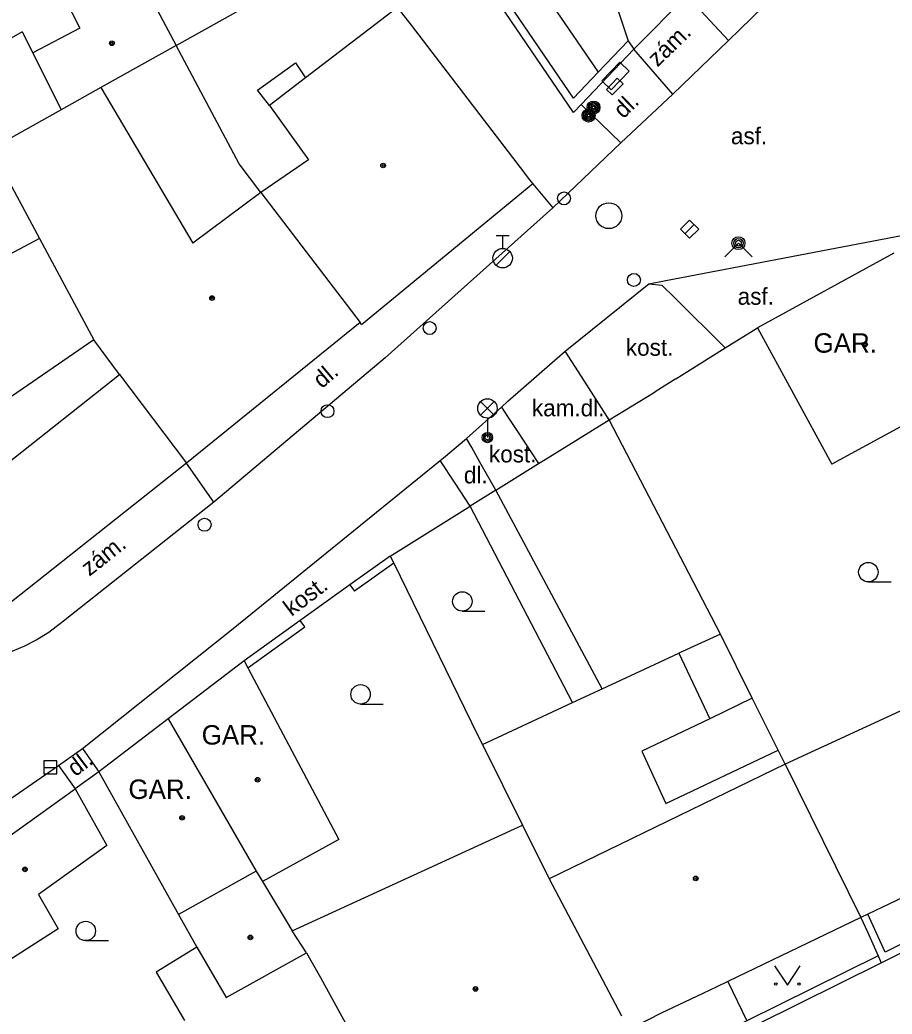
# Model space of a CAD drawing. Extents: x -598233 to -596890, y -1157848 to -1156431.
# Drawn here: x -597364.59 to -597330.89, y -1157487.34 to -1157448.94 of the extents above; entities that cross this region are included whole.
import ezdxf

# ---------------------------------------------------------------- set-up
doc = ezdxf.new("R2010")
doc.units = 0
for name, color, linetype in [('Level 10', 7, 'Continuous'), ('Level 11', 7, 'Continuous'), ('Level 24', 7, 'Continuous'), ('Level 25', 7, 'Continuous'), ('Level 27', 7, 'Continuous'), ('Level 28', 7, 'Continuous'), ('Level 31', 7, 'Continuous'), ('Level 33', 7, 'Continuous'), ('Level 36', 7, 'Continuous'), ('Level 39', 7, 'Continuous'), ('Level 40', 7, 'Continuous'), ('Level 41', 7, 'Continuous'), ('Level 5', 7, 'Continuous'), ('Level 7', 7, 'Continuous'), ('Level 8', 7, 'Continuous')]:
    doc.layers.add(name, color=color, linetype=linetype)

msp = doc.modelspace()

# ---------------------------------------------------------------- linework, layer by layer
at = {"layer": 'Level 10'}
for points in [[(-597313.37, -1157418.8), (-597312.89, -1157419.67), (-597312.74, -1157420.22), (-597312.64, -1157420.6211), (-597312.56, -1157420.87), (-597312.39, -1157421.38), (-597312.48, -1157422.89), (-597312.88, -1157424.57), (-597313.67, -1157426.33), (-597314.69, -1157427.7), (-597320.01, -1157432.93), (-597326.07, -1157438.88), (-597328.6, -1157441.37), (-597328.92, -1157441.68), (-597332.32, -1157444.97), (-597334.52, -1157447.1), (-597337.22, -1157449.73), (-597339.36, -1157451.8), (-597341.38, -1157453.69)], [(-597342.91, -1157452.2), (-597341.38, -1157453.69)], [(-597344.78, -1157455.27), (-597344, -1157456.2), (-597350.48, -1157461.99), (-597357.1, -1157467.57), (-597362.91, -1157472.16)], [(-597340.29, -1157459.13), (-597339.63, -1157459), (-597329.93, -1157457.15)], [(-597343.52, -1157461.73), (-597340.29, -1157459.13)], [(-597345.99, -1157463.89), (-597345.7371, -1157463.6689), (-597343.52, -1157461.73)], [(-597347.34, -1157465.1), (-597345.99, -1157463.89)], [(-597348.35, -1157465.96), (-597348.2248, -1157465.8533), (-597347.34, -1157465.1)], [(-597362.18, -1157477.08), (-597356.35, -1157472.44), (-597348.35, -1157465.96)], [(-597362.91, -1157472.16), (-597363.48, -1157472.6), (-597363.96, -1157472.9), (-597364.42, -1157473.13), (-597364.91, -1157473.34), (-597365.26, -1157473.46)], [(-597363.1, -1157477.74), (-597362.18, -1157477.08)], [(-597375.85, -1157486.17), (-597368.31, -1157481.33), (-597363.1, -1157477.74)]]:
    msp.add_lwpolyline(points, dxfattribs=at)
at = {"layer": 'Level 11'}
for points in [[(-597349.95, -1157439.7), (-597342.25, -1157450.96)], [(-597343.14, -1157443.57), (-597341.09, -1157449.74)], [(-597358.55, -1157449.92), (-597351.77, -1157446.13)], [(-597338.83, -1157447.99), (-597337.22, -1157449.73)], [(-597356.12, -1157454.5), (-597358.55, -1157449.92)], [(-597339.36, -1157451.8), (-597340.87, -1157450.06)], [(-597354.95, -1157452.24), (-597355.41, -1157451.65), (-597353.95, -1157450.59), (-597353.56, -1157451.18)], [(-597344, -1157456.2), (-597341.38, -1157453.69)], [(-597355.29, -1157455.6), (-597356.12, -1157454.5)], [(-597340.29, -1157459.13), (-597339.79, -1157459.18), (-597339.29, -1157459.67), (-597337.34, -1157461.6)], [(-597341.83, -1157464.38), (-597342.9, -1157462.71), (-597343.52, -1157461.73)], [(-597345.99, -1157463.89), (-597345.7476, -1157464.2575), (-597345.39, -1157464.8), (-597344.55, -1157466.07)], [(-597337.53, -1157472.6599), (-597341.83, -1157464.38)], [(-597346.2, -1157467.1), (-597346.82, -1157466.02), (-597347.1377, -1157465.4579), (-597347.34, -1157465.1)], [(-597357.1, -1157467.57), (-597358.16, -1157466.06)], [(-597347.2, -1157467.7199), (-597347.78, -1157466.83), (-597348.35, -1157465.96)], [(-597342.09, -1157474.78), (-597346.2, -1157467.1)], [(-597343.24, -1157475.31), (-597347.2, -1157467.7199)], [(-597337.53, -1157472.6599), (-597339.13, -1157473.4)], [(-597336.3, -1157475.14), (-597337.53, -1157472.6599)], [(-597342.09, -1157474.78), (-597339.13, -1157473.4)], [(-597339.13, -1157473.4), (-597337.94, -1157475.93)], [(-597343.24, -1157475.31), (-597342.09, -1157474.78)], [(-597346.7199, -1157476.93), (-597343.24, -1157475.31)], [(-597336.3, -1157475.14), (-597337.94, -1157475.93)], [(-597335.3, -1157477.15), (-597336.3, -1157475.14)], [(-597337.94, -1157475.93), (-597340.56, -1157477.18), (-597339.64, -1157479.2), (-597335.3, -1157477.15)], [(-597362.18, -1157477.08), (-597361.55, -1157477.98)], [(-597335.03, -1157477.69), (-597335.3, -1157477.15)], [(-597363.1, -1157477.74), (-597362.46, -1157478.64)], [(-597337.24, -1157486.08), (-597336.5, -1157487.6)]]:
    msp.add_lwpolyline(points, dxfattribs=at)
at = {"layer": 'Level 24'}
msp.add_lwpolyline([(-597341.7447, -1157451.6342), (-597341.0538, -1157450.9112), (-597341.4153, -1157450.5658), (-597342.1062, -1157451.2888)], close=True, dxfattribs=at)
for points in [[(-597341.93, -1157451.62), (-597341.51, -1157451.19)], [(-597341.71, -1157451.83), (-597341.29, -1157451.4)], [(-597341.29, -1157451.4), (-597341.51, -1157451.19)], [(-597341.71, -1157451.83), (-597341.93, -1157451.62)]]:
    msp.add_lwpolyline(points, dxfattribs=at)
at = {"layer": 'Level 25'}
for centre, radius in [((-597342.43, -1157452.32), 0.25), ((-597342.43, -1157452.32), 0.2), ((-597342.43, -1157452.32), 0.15), ((-597342.43, -1157452.32), 0.1), ((-597342.43, -1157452.32), 0.05), ((-597342.62, -1157452.63), 0.25), ((-597342.62, -1157452.63), 0.2), ((-597342.62, -1157452.63), 0.15), ((-597342.62, -1157452.63), 0.1), ((-597342.62, -1157452.63), 0.05)]:
    msp.add_circle(centre, radius, dxfattribs=at)
at = {"layer": 'Level 27'}
for p, q in [((-597338.8978, -1157457.1958), (-597338.5422, -1157456.8442)), ((-597363.67, -1157477.81), (-597363.17, -1157477.81))]:
    msp.add_line(p, q, dxfattribs=at)
for points in [[(-597338.722, -1157457.3735), (-597338.3665, -1157457.022), (-597338.718, -1157456.6665), (-597339.0735, -1157457.018)], [(-597363.67, -1157478.06), (-597363.17, -1157478.06), (-597363.17, -1157477.56), (-597363.67, -1157477.56)]]:
    msp.add_lwpolyline(points, close=True, dxfattribs=at)
msp.add_circle((-597341.84, -1157456.5), 0.5, dxfattribs=at)
at = {"layer": 'Level 28'}
for p, q in [((-597346.19, -1157457.265), (-597345.69, -1157457.265)), ((-597345.94, -1157457.765), (-597345.94, -1157457.265)), ((-597346.198, -1157458.412), (-597345.668, -1157457.882))]:
    msp.add_line(p, q, dxfattribs=at)
for centre, radius in [((-597343.57, -1157455.83), 0.25), ((-597345.94, -1157458.14), 0.375), ((-597348.76, -1157460.84), 0.25), ((-597352.71, -1157464.05), 0.25), ((-597357.46, -1157468.44), 0.25)]:
    msp.add_circle(centre, radius, dxfattribs=at)
at = {"layer": 'Level 31'}
msp.add_lwpolyline([(-597337.36, -1157458.09), (-597336.83, -1157457.56), (-597336.3, -1157458.09)], dxfattribs=at)
for centre, radius in [((-597336.83, -1157457.56), 0.25), ((-597336.83, -1157457.56), 0.18), ((-597336.83, -1157457.56), 0.11), ((-597340.87, -1157458.98), 0.25)]:
    msp.add_circle(centre, radius, dxfattribs=at)
at = {"layer": 'Level 33'}
for p, q in [((-597346.795, -1157464.21), (-597346.265, -1157463.68)), ((-597346.795, -1157463.68), (-597346.265, -1157464.21)), ((-597346.53, -1157464.32), (-597346.53, -1157465.07))]:
    msp.add_line(p, q, dxfattribs=at)
for centre, radius in [((-597346.53, -1157463.945), 0.375), ((-597346.53, -1157465.07), 0.2), ((-597346.53, -1157465.07), 0.1445), ((-597346.53, -1157465.07), 0.0876)]:
    msp.add_circle(centre, radius, dxfattribs=at)
at = {"layer": 'Level 36'}
for p, q in [((-597331.81, -1157470.645), (-597330.935, -1157470.645)), ((-597347.5, -1157471.775), (-597346.625, -1157471.775)), ((-597351.43, -1157475.365), (-597350.555, -1157475.365)), ((-597362.05, -1157484.505), (-597361.175, -1157484.505))]:
    msp.add_line(p, q, dxfattribs=at)
msp.add_lwpolyline([(-597335.44, -1157485.48), (-597334.94, -1157486.23), (-597334.44, -1157485.48)], dxfattribs=at)
for centre, radius in [((-597331.8101, -1157470.2699), 0.375), ((-597347.5001, -1157471.3999), 0.375), ((-597351.4301, -1157474.9899), 0.375), ((-597362.0501, -1157484.1299), 0.375), ((-597335.3902, -1157486.1798), 0.05), ((-597334.4908, -1157486.1798), 0.05)]:
    msp.add_circle(centre, radius, dxfattribs=at)
at = {"layer": 'Level 39'}
for centre, radius in [((-597361.04, -1157449.84), 0.09), ((-597361.04, -1157449.84), 0.0398), ((-597350.56, -1157454.56), 0.09), ((-597350.56, -1157454.56), 0.0398), ((-597357.17, -1157459.68), 0.09), ((-597357.17, -1157459.68), 0.0398), ((-597331.94, -1157461.48), 0.09), ((-597331.94, -1157461.48), 0.0398), ((-597355.4099, -1157478.29), 0.09), ((-597355.4099, -1157478.29), 0.0398), ((-597358.33, -1157479.76), 0.09), ((-597358.33, -1157479.76), 0.0398), ((-597364.4, -1157481.75), 0.09), ((-597364.4, -1157481.75), 0.0398), ((-597338.48, -1157482.1), 0.09), ((-597338.48, -1157482.1), 0.0398), ((-597355.69, -1157484.38), 0.09), ((-597355.69, -1157484.38), 0.0398), ((-597346.99, -1157486.37), 0.09), ((-597346.99, -1157486.37), 0.0398)]:
    msp.add_circle(centre, radius, dxfattribs=at)
at = {"layer": 'Level 5'}
for points in [[(-597362.88, -1157448.06), (-597362.28, -1157449.25)], [(-597359.7, -1157447.76), (-597358.55, -1157449.92)], [(-597350.01, -1157448.46), (-597353.56, -1157451.18), (-597354.95, -1157452.24)], [(-597350.01, -1157448.46), (-597349.85, -1157448.66), (-597349.48, -1157449.14), (-597345.27, -1157454.64), (-597344.9, -1157455.11), (-597344.78, -1157455.27)], [(-597364.51, -1157449.4), (-597369.55, -1157452.29)], [(-597364.51, -1157449.4), (-597364.1, -1157450.21)], [(-597362.28, -1157449.25), (-597364.1, -1157450.21)], [(-597358.55, -1157449.92), (-597361.4699, -1157451.55)], [(-597364.1, -1157450.21), (-597363, -1157452.4099)], [(-597361.4699, -1157451.55), (-597363, -1157452.4099)], [(-597361.4699, -1157451.55), (-597357.9099, -1157457.56)], [(-597354.95, -1157452.24), (-597353.44, -1157454.34)], [(-597363, -1157452.4099), (-597365.7, -1157453.92)], [(-597365.7, -1157453.92), (-597363.84, -1157457.38)], [(-597353.44, -1157454.34), (-597355.29, -1157455.6)], [(-597344.78, -1157455.27), (-597351.39, -1157460.71), (-597351.45, -1157460.63)], [(-597355.29, -1157455.6), (-597357.9099, -1157457.56)], [(-597355.29, -1157455.6), (-597351.45, -1157460.63)], [(-597363.84, -1157457.38), (-597372.85, -1157462.17)], [(-597363.84, -1157457.38), (-597361.74, -1157461.3)], [(-597330.82, -1157457.95), (-597336.1, -1157460.83)], [(-597351.45, -1157460.63), (-597358.16, -1157466.06)], [(-597336.1, -1157460.83), (-597333.2199, -1157466.1)], [(-597361.74, -1157461.3), (-597366.3, -1157464.42)], [(-597360.75, -1157462.64), (-597361.74, -1157461.3)], [(-597365.14, -1157466.11), (-597360.75, -1157462.64)], [(-597360.75, -1157462.64), (-597358.16, -1157466.06)], [(-597327.78, -1157463.13), (-597333.2199, -1157466.1)], [(-597358.16, -1157466.06), (-597365.68, -1157472.01)], [(-597322.67, -1157472), (-597335.03, -1157477.69)], [(-597355.93, -1157473.69), (-597358.87, -1157475.94)], [(-597355.93, -1157473.69), (-597355.79, -1157473.96)], [(-597355.79, -1157473.96), (-597352.27, -1157480.6)], [(-597358.87, -1157475.94), (-597361.55, -1157477.98)], [(-597358.87, -1157475.94), (-597355.46, -1157481.82)], [(-597361.55, -1157477.98), (-597358.4699, -1157483.5)], [(-597335.03, -1157477.69), (-597344.15, -1157482.12)], [(-597335.03, -1157477.69), (-597332.1, -1157483.61)], [(-597320.02, -1157477.85), (-597323.88, -1157479.69), (-597325.41, -1157480.42), (-597325.65, -1157480.53), (-597325.95, -1157480.67), (-597326.08, -1157480.73), (-597326.62, -1157480.99), (-597331.83, -1157483.48)], [(-597367.36, -1157482.1599), (-597362.46, -1157478.64)], [(-597362.46, -1157478.64), (-597361.24, -1157480.83)], [(-597354.07, -1157484.13), (-597345.18, -1157480.04)], [(-597345.18, -1157480.04), (-597344.15, -1157482.12)], [(-597352.27, -1157480.6), (-597355.2199, -1157482.2199)], [(-597361.24, -1157480.83), (-597363.88, -1157482.7199)], [(-597355.46, -1157481.82), (-597358.4699, -1157483.5)], [(-597355.46, -1157481.82), (-597355.2199, -1157482.2199)], [(-597355.2199, -1157482.2199), (-597354.07, -1157484.13)], [(-597344.15, -1157482.12), (-597341.35, -1157487.4099)], [(-597363.88, -1157482.7199), (-597363.12, -1157484.05)], [(-597358.4699, -1157483.5), (-597357.76, -1157484.75)], [(-597332.1, -1157483.61), (-597337.24, -1157486.08), (-597337.67, -1157486.29), (-597338.21, -1157486.55), (-597339.81, -1157487.31), (-597340.35, -1157487.57), (-597340.8, -1157487.79)], [(-597331.83, -1157483.48), (-597332.1, -1157483.61)], [(-597363.12, -1157484.05), (-597365.57, -1157485.62)], [(-597353.52, -1157484.98), (-597354.07, -1157484.13)], [(-597357.76, -1157484.75), (-597359.33, -1157485.7199)], [(-597357.76, -1157484.75), (-597356.62, -1157486.7)], [(-597356.62, -1157486.7), (-597353.52, -1157484.98)], [(-597353.52, -1157484.98), (-597352.98, -1157485.93)], [(-597359.33, -1157485.7199), (-597358.23, -1157487.59)], [(-597352.98, -1157485.93), (-597349.63, -1157492.05)]]:
    msp.add_lwpolyline(points, dxfattribs=at)
at = {"layer": 'Level 7'}
for points in [[(-597343.2, -1157452.51), (-597351.26, -1157440.67)], [(-597343.2, -1157451.96), (-597351.02, -1157440.49)], [(-597341.09, -1157449.74), (-597342.25, -1157450.96)], [(-597341.09, -1157449.74), (-597340.87, -1157450.06)], [(-597340.87, -1157450.06), (-597342.91, -1157452.2), (-597343.2, -1157452.51)], [(-597342.25, -1157450.96), (-597343.2, -1157451.96)], [(-597337.34, -1157461.6), (-597336.1, -1157460.83)], [(-597339.25, -1157462.8), (-597337.34, -1157461.6)], [(-597341.83, -1157464.38), (-597340.05, -1157463.3)], [(-597344.55, -1157466.07), (-597344.296, -1157465.912), (-597341.83, -1157464.38)], [(-597346.2, -1157467.1), (-597344.55, -1157466.07)], [(-597350.29, -1157469.65), (-597347.2, -1157467.7199)], [(-597350.29, -1157469.65), (-597351.84, -1157470.76)], [(-597350.15, -1157469.92), (-597351.6599, -1157471)], [(-597350.29, -1157469.65), (-597350.15, -1157469.92)], [(-597350.15, -1157469.92), (-597346.9, -1157476.58), (-597346.7199, -1157476.93)], [(-597351.84, -1157470.76), (-597351.6599, -1157471)], [(-597353.76, -1157472.14), (-597355.93, -1157473.69)], [(-597353.59, -1157472.38), (-597353.76, -1157472.14)], [(-597355.79, -1157473.96), (-597353.59, -1157472.38)], [(-597346.7199, -1157476.93), (-597345.18, -1157480.04)], [(-597325.05, -1157481.9), (-597331.1599, -1157484.95), (-597331.83, -1157483.48)], [(-597331.31, -1157485.36), (-597324.93, -1157482.17), (-597324.74, -1157482.08)], [(-597332.1, -1157483.61), (-597331.85, -1157484.17)], [(-597331.85, -1157484.17), (-597331.43, -1157485.09)], [(-597331.43, -1157485.09), (-597336.5, -1157487.6), (-597337.61, -1157488.15)], [(-597331.43, -1157485.09), (-597331.31, -1157485.36)], [(-597337.65, -1157488.5), (-597331.31, -1157485.36)]]:
    msp.add_lwpolyline(points, dxfattribs=at)
at = {"layer": 'Level 8'}
for points in [[(-597340.87, -1157450.06), (-597338.83, -1157447.99), (-597338.04, -1157447.18)], [(-597339.25, -1157462.8), (-597340.05, -1157463.3)], [(-597346.2, -1157467.1), (-597347.095, -1157467.655), (-597347.2, -1157467.7199)], [(-597351.84, -1157470.76), (-597353.76, -1157472.14)], [(-597361.55, -1157477.98), (-597362.46, -1157478.64)]]:
    msp.add_lwpolyline(points, dxfattribs=at)

# ---------------------------------------------------------------- texts
at = {"layer": 'Level 40'}
for s, rotation, p in [('zám.', 44.04742, (-597339.96, -1157450.78)), ('dl.', 44.04742, (-597341.28, -1157452.78)), ('dl.', 40.30977, (-597352.93, -1157463.2)), ('zám.', 38.30934, (-597361.91, -1157470.45)), ('kost.', 37.19757, (-597354.1, -1157472)), ('dl.', 36.96834, (-597362.45, -1157478.19))]:
    msp.add_text(s, height=0.65, rotation=rotation, dxfattribs=at).set_placement(p)
for s, p in [('asf.', (-597337.12, -1157453.74)), ('asf.', (-597336.86, -1157459.94)), ('kost.', (-597341.18, -1157461.91)), ('kam.dl.', (-597344.81, -1157464.25)), ('kost.', (-597346.47, -1157466.03)), ('dl.', (-597347.44, -1157466.84))]:
    msp.add_text(s, height=0.65, dxfattribs=at).set_placement(p)
at = {"layer": 'Level 41'}
for p in [(-597333.93, -1157461.79), (-597357.57, -1157476.93), (-597360.4, -1157479.03)]:
    msp.add_text('GAR.', height=0.75, dxfattribs=at).set_placement(p)

doc.saveas('drawing.dxf')
